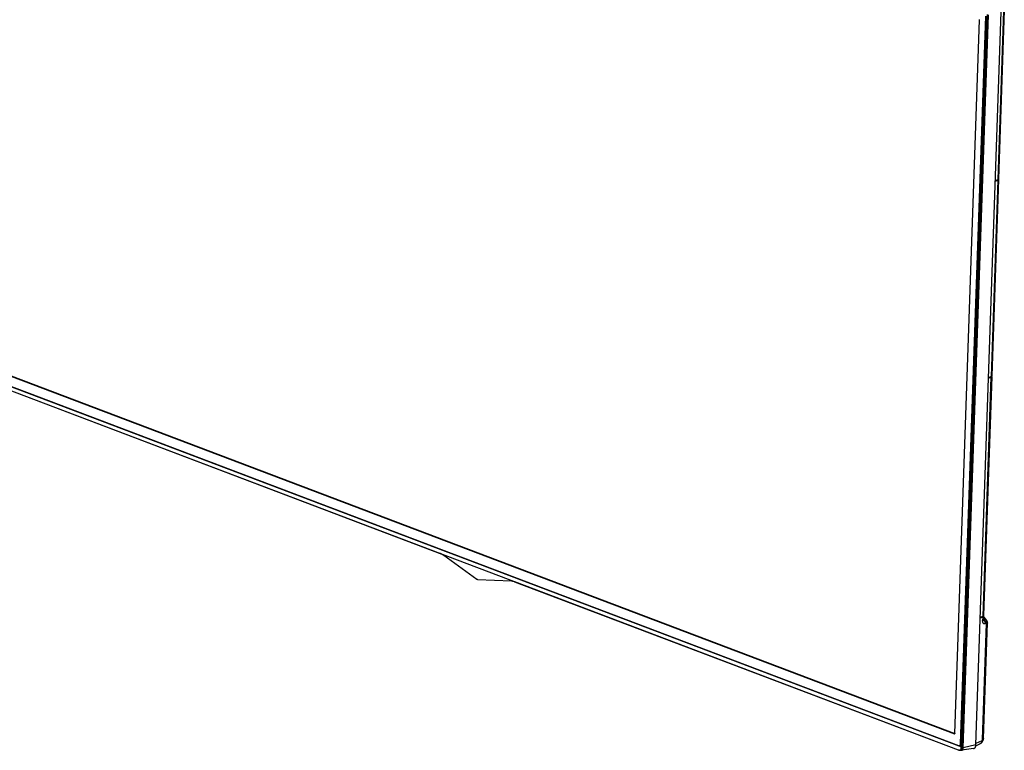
# Model space of a CAD drawing. Header units: millimetres. Extents: x -6054 to 364, y -1866 to 3094.
# Tile 358 of 360: x -1771 to -570, y 1314 to 2206. Entities that reach past the tile are written whole.
import ezdxf

# ---------------------------------------------------------------- set-up
doc = ezdxf.new("R2010")
doc.units = ezdxf.units.MM
doc.header["$LTSCALE"] = 65.395
doc.layers.get('0').update_dxf_attribs({"linetype": 'CONTINUOUS'})

msp = doc.modelspace()

# ---------------------------------------------------------------- linework, layer by layer
at = {"linetype": 'Continuous'}
for p, q in [((-623.32, 1322.4), (-592.7, 2210.55)), ((-622.33, 1322.37), (-591.71, 2210.52)), ((-621.18, 1317.47), (-590.32, 2212.49)), ((-620.35, 1317.15), (-589.49, 2212.17)), ((-620.08, 1317.14), (-589.23, 2212.16)), ((-604.63, 1320.83), (-573.77, 2215.84)), ((-570.87, 2216.83), (-577.96, 2011.25)), ((-570.02, 2217.65), (-577.1, 2012.07)), ((-630.49, 1334.81), (-600.45, 2206.04)), ((-577.99, 2010.32), (-586.25, 1770.77)), ((-577.14, 2011.13), (-585.4, 1771.59)), ((-580.9, 2009.12), (-577.99, 2010.32)), ((-580.89, 2009.41), (-578.39, 2010.44)), ((-580.87, 2010.06), (-577.96, 2011.25)), ((-578.36, 2011.09), (-578.39, 2010.44)), ((-577.63, 2011.42), (-577.64, 2011.15)), ((-1799.8, 1765.64), (-625.75, 1320.19)), ((-1793.85, 1775.73), (-630.86, 1334.47)), ((-1793.28, 1775.91), (-630.5, 1334.73)), ((-586.28, 1769.83), (-596.34, 1478)), ((-585.43, 1770.65), (-595.49, 1478.81)), ((-589.19, 1768.64), (-586.28, 1769.83)), ((-589.18, 1768.93), (-586.68, 1769.95)), ((-589.16, 1769.58), (-586.25, 1770.77)), ((-586.65, 1770.61), (-586.68, 1769.95)), ((-585.92, 1770.93), (-585.93, 1770.67)), ((-623.86, 1318.96), (-1800.89, 1765.54)), ((-623.86, 1318.96), (-1800.89, 1765.54)), ((-1799.55, 1765.14), (-625.5, 1319.69)), ((-1798.82, 1759.84), (-1257.59, 1554.49)), ((-1798.82, 1759.84), (-626.27, 1314.95)), ((-1798.77, 1759.73), (-1256.19, 1553.87)), ((-1253.85, 1552.45), (-1213.26, 1523.2)), ((-1212.81, 1523.03), (-1171.27, 1521.11)), ((-1168.9, 1520.75), (-626.21, 1314.85)), ((-1167.5, 1520.3), (-626.27, 1314.95)), ((-1167.44, 1520.2), (-626.21, 1314.85)), ((-599.25, 1476.8), (-596.34, 1478)), ((-596.75, 1477.83), (-596.77, 1477.18)), ((-596.01, 1478.16), (-596.02, 1477.89)), ((-591.35, 1472.62), (-595.7, 1478.39)), ((-595.52, 1477.87), (-595.67, 1473.68)), ((-599.28, 1475.87), (-596.38, 1477.06)), ((-599.27, 1476.15), (-596.77, 1477.18)), ((-596.38, 1477.06), (-596.52, 1472.88)), ((-596.47, 1327.67), (-591.59, 1469.06)), ((-594.26, 1473.85), (-595.67, 1473.53)), ((-595.58, 1476.05), (-594.07, 1474.04)), ((-595.4, 1328.68), (-590.53, 1470.01)), ((-591.59, 1469.06), (-593.43, 1468.65)), ((-630.86, 1334.47), (-630.56, 1334.56)), ((-622.33, 1322.37), (-621, 1322.78)), ((-604.72, 1319.89), (-598.97, 1322.81)), ((-597.49, 1325.7), (-604.56, 1322.8)), ((-626.21, 1314.86), (-626.18, 1314.84)), ((-626.21, 1314.85), (-626.12, 1314.81)), ((-623.75, 1319.13), (-624.79, 1319.53)), ((-623.75, 1319.13), (-624.79, 1319.53)), ((-624.11, 1314.53), (-623.13, 1314.63)), ((-623.95, 1319.62), (-621.61, 1320.35)), ((-623.48, 1314.59), (-623.09, 1314.45)), ((-623.24, 1314.62), (-623.16, 1314.59)), ((-622.82, 1319.42), (-622.08, 1320.2)), ((-622.78, 1315.83), (-622.67, 1318.94)), ((-622.78, 1315.83), (-622.67, 1318.94)), ((-622.68, 1319.11), (-622.72, 1319.09)), ((-622.67, 1319.11), (-622.68, 1319.11)), ((-621.79, 1319.41), (-622.67, 1319.11)), ((-622.58, 1315.82), (-622.47, 1318.93)), ((-621.61, 1315.93), (-622.58, 1315.82)), ((-621.66, 1319.4), (-622.43, 1319.15)), ((-621.6, 1319.38), (-622.43, 1319.15)), ((-621.5, 1319.2), (-622.34, 1318.96)), ((-622.08, 1320.2), (-622.11, 1319.33)), ((-622.03, 1320.22), (-622.08, 1320.2)), ((-607.68, 1316.32), (-622, 1314.31)), ((-621.66, 1319.4), (-621.6, 1319.38)), ((-621.5, 1319.2), (-621.61, 1315.93)), ((-621.55, 1316.2), (-621.6, 1316.19)), ((-621.54, 1317.92), (-621.16, 1318.07)), ((-621.14, 1318.59), (-621.52, 1318.43)), ((-621.34, 1318.07), (-621.16, 1318.15)), ((-621.34, 1318.07), (-621.34, 1318)), ((-621.18, 1318.14), (-621.18, 1318.06)), ((-621.07, 1320.61), (-621.13, 1320.58)), ((-604.63, 1320.83), (-620.08, 1317.14))]:
    msp.add_line(p, q, dxfattribs=at)
for points in [[(-595.56, 1472.75), (-595.56, 1472.75), (-595.56, 1472.76), (-595.57, 1472.77), (-595.57, 1472.78), (-595.58, 1472.8), (-595.58, 1472.82), (-595.59, 1472.84), (-595.6, 1472.87), (-595.61, 1472.9), (-595.61, 1472.94), (-595.62, 1472.98), (-595.63, 1473.02), (-595.64, 1473.07), (-595.64, 1473.13), (-595.65, 1473.18), (-595.66, 1473.24), (-595.66, 1473.31), (-595.66, 1473.38), (-595.67, 1473.45), (-595.67, 1473.52), (-595.67, 1473.6), (-595.67, 1473.68)], [(-590.53, 1470.01), (-590.53, 1470.09), (-590.53, 1470.24), (-590.53, 1470.39), (-590.54, 1470.54), (-590.56, 1470.69), (-590.58, 1470.84), (-590.61, 1470.99), (-590.64, 1471.14), (-590.68, 1471.28), (-590.73, 1471.43), (-590.78, 1471.57), (-590.83, 1471.71), (-590.9, 1471.85), (-590.96, 1471.99), (-591.03, 1472.13), (-591.11, 1472.26), (-591.19, 1472.39), (-591.28, 1472.51), (-591.35, 1472.62)], [(-598.97, 1322.81), (-598.88, 1322.85), (-598.74, 1322.93), (-598.59, 1323.02), (-598.45, 1323.11), (-598.31, 1323.21), (-598.17, 1323.31), (-598.03, 1323.42), (-597.9, 1323.53), (-597.76, 1323.66), (-597.62, 1323.79), (-597.48, 1323.92), (-597.35, 1324.06), (-597.22, 1324.22), (-597.08, 1324.38), (-596.95, 1324.55), (-596.81, 1324.72), (-596.68, 1324.91), (-596.56, 1325.09), (-596.44, 1325.28), (-596.33, 1325.47), (-596.22, 1325.67), (-596.12, 1325.86), (-596.03, 1326.06), (-595.94, 1326.26), (-595.86, 1326.46), (-595.79, 1326.67), (-595.72, 1326.88), (-595.65, 1327.09), (-595.6, 1327.3), (-595.55, 1327.51), (-595.51, 1327.72), (-595.47, 1327.94), (-595.44, 1328.15), (-595.42, 1328.36), (-595.4, 1328.57), (-595.4, 1328.68)], [(-626.12, 1314.81), (-625.98, 1314.76), (-625.83, 1314.72), (-625.69, 1314.68), (-625.55, 1314.64), (-625.41, 1314.61), (-625.27, 1314.58), (-625.13, 1314.56), (-625, 1314.54), (-624.87, 1314.53), (-624.75, 1314.51), (-624.62, 1314.51), (-624.5, 1314.51), (-624.38, 1314.51), (-624.27, 1314.51), (-624.15, 1314.52), (-624.11, 1314.53)]]:
    msp.add_lwpolyline(points, dxfattribs=at)
for centre, radius, start, end in [((-1262.62, 1541.24), 14.17, 68.25176, 69.22097), ((-1262.88, 1540.6), 14.86, 63.2617, 68.23394), ((-624.27, 1320.22), 5.64, 249.22186, 250.09941), ((-624.27, 1320.22), 5.63, 249.22187, 250.09979), ((-626.09, 1314.95), 0.181, 178.00308, 181.97871), ((-624.3, 1320.14), 5.54, 250.09687, 252.07923), ((-623.65, 1318.95), 0.214, 167.53879, 170.92836), ((-623.66, 1318.95), 0.203, 170.92106, 175.30857), ((-623.19, 1320.72), 1.88, 249.28853, 255.48856), ((-623.67, 1318.95), 0.192, 175.32193, 177.70388), ((-623.25, 1320.42), 1.58, 261.78363, 268.72041), ((-623.25, 1320.34), 1.5, 268.72023, 275.89963), ((-622.3, 1316.87), 2.43, 249.22229, 249.56767), ((-622.32, 1316.81), 2.38, 249.56026, 251.90763), ((-623.24, 1320.27), 1.43, 275.92646, 283.32979), ((-623.24, 1320.25), 1.41, 283.35317, 290.81598), ((-623.9, 1315.87), 1.12, 354.2664, 358.03674), ((-623.16, 1320.36), 1.34, 287.08141, 288.77655), ((-622.7, 1318.85), 0.0915, 98.09461, 110.77934), ((-622.65, 1319.03), 0.083, 110.8317, 115.43292), ((-619.4, 1306.7), 12.81, 103.67171, 104.33391), ((-617.26, 1300.8), 18.86, 105.61876, 106.04722)]:
    msp.add_arc(centre, radius, start, end, dxfattribs=at)
msp.add_ellipse((-621.6, 1319.24), major_axis=(-0.045, 0.143), ratio=0.6711929, start_param=-2.0575943, end_param=-0.488319, dxfattribs=at)
for points, knots in [([(-600.79, 2206.64), (-600.74, 2206.62), (-600.62, 2206.54), (-600.49, 2206.32), (-600.45, 2206.13), (-600.45, 2206.04)], [0, 0, 0, 0, 0.2198084, 0.603364, 1, 1, 1, 1]), ([(-577.64, 2011.15), (-577.64, 2011.12), (-577.65, 2011.05), (-577.72, 2010.87), (-577.97, 2010.63), (-578.23, 2010.5), (-578.39, 2010.44)], [0, 0, 0, 0, 0.0921741, 0.1886952, 0.5340116, 1, 1, 1, 1]), ([(-577.14, 2011.13), (-577.14, 2011.09), (-577.15, 2011.02), (-577.23, 2010.81), (-577.51, 2010.54), (-577.81, 2010.39), (-577.99, 2010.32)], [0, 0, 0, 0, 0.0921741, 0.1886952, 0.5340115, 1, 1, 1, 1]), ([(-577.63, 2011.42), (-577.65, 2011.4), (-577.76, 2011.34), (-577.87, 2011.29), (-577.96, 2011.25)], [0, 0, 0, 0, 0.2353407, 1, 1, 1, 1]), ([(-577.36, 2011.61), (-577.38, 2011.59), (-577.46, 2011.52), (-577.55, 2011.46), (-577.63, 2011.42)], [0, 0, 0, 0, 0.2319906, 1, 1, 1, 1]), ([(-577.1, 2012.07), (-577.11, 2011.99), (-577.16, 2011.81), (-577.28, 2011.67), (-577.36, 2011.61)], [0, 0, 0, 0, 0.4575918, 1, 1, 1, 1]), ([(-577.36, 2011.61), (-577.29, 2011.54), (-577.18, 2011.39), (-577.13, 2011.21), (-577.14, 2011.13)], [0, 0, 0, 0, 0.5423767, 1, 1, 1, 1]), ([(-585.93, 1770.67), (-585.93, 1770.63), (-585.94, 1770.56), (-586.01, 1770.38), (-586.26, 1770.15), (-586.52, 1770.02), (-586.68, 1769.95)], [0, 0, 0, 0, 0.0921741, 0.1886952, 0.5340116, 1, 1, 1, 1]), ([(-585.43, 1770.65), (-585.43, 1770.61), (-585.44, 1770.53), (-585.52, 1770.33), (-585.8, 1770.06), (-586.11, 1769.91), (-586.28, 1769.83)], [0, 0, 0, 0, 0.0921741, 0.1886952, 0.5340115, 1, 1, 1, 1]), ([(-585.92, 1770.93), (-585.94, 1770.92), (-586.05, 1770.86), (-586.16, 1770.81), (-586.25, 1770.77)], [0, 0, 0, 0, 0.2353407, 1, 1, 1, 1]), ([(-585.65, 1771.13), (-585.67, 1771.11), (-585.75, 1771.04), (-585.84, 1770.98), (-585.92, 1770.93)], [0, 0, 0, 0, 0.2319906, 1, 1, 1, 1]), ([(-585.4, 1771.59), (-585.4, 1771.5), (-585.45, 1771.33), (-585.58, 1771.19), (-585.65, 1771.13)], [0, 0, 0, 0, 0.4575918, 1, 1, 1, 1]), ([(-585.65, 1771.13), (-585.58, 1771.06), (-585.47, 1770.91), (-585.42, 1770.73), (-585.43, 1770.65)], [0, 0, 0, 0, 0.5423767, 1, 1, 1, 1]), ([(-1256.19, 1553.87), (-1255.99, 1553.77), (-1255.18, 1553.34), (-1254.41, 1552.85), (-1253.85, 1552.45)], [0, 0, 0, 0, 0.2441949, 1, 1, 1, 1]), ([(-1213.26, 1523.2), (-1213.23, 1523.18), (-1213.09, 1523.09), (-1212.93, 1523.03), (-1212.81, 1523.03)], [0, 0, 0, 0, 0.2700838, 1, 1, 1, 1]), ([(-1171.27, 1521.11), (-1171.08, 1521.11), (-1170.28, 1521.05), (-1169.48, 1520.9), (-1168.9, 1520.75)], [0, 0, 0, 0, 0.2455897, 1, 1, 1, 1]), ([(-1168.9, 1520.75), (-1168.78, 1520.72), (-1168.31, 1520.59), (-1167.84, 1520.44), (-1167.5, 1520.3)], [0, 0, 0, 0, 0.2467902, 1, 1, 1, 1]), ([(-1167.5, 1520.3), (-1167.5, 1520.28), (-1167.49, 1520.24), (-1167.46, 1520.2), (-1167.44, 1520.2)], [0, 0, 0, 0, 0.5547804, 1, 1, 1, 1]), ([(-596.02, 1477.89), (-596.02, 1477.86), (-596.03, 1477.79), (-596.11, 1477.61), (-596.35, 1477.37), (-596.61, 1477.24), (-596.77, 1477.18)], [0, 0, 0, 0, 0.0921741, 0.1886952, 0.5340116, 1, 1, 1, 1]), ([(-595.52, 1477.87), (-595.52, 1477.84), (-595.53, 1477.76), (-595.62, 1477.55), (-595.9, 1477.28), (-596.2, 1477.13), (-596.38, 1477.06)], [0, 0, 0, 0, 0.0921741, 0.1886952, 0.5340115, 1, 1, 1, 1]), ([(-596.01, 1478.16), (-596.04, 1478.14), (-596.14, 1478.08), (-596.26, 1478.03), (-596.34, 1478)], [0, 0, 0, 0, 0.2353407, 1, 1, 1, 1]), ([(-595.74, 1478.35), (-595.76, 1478.33), (-595.84, 1478.26), (-595.94, 1478.2), (-596.01, 1478.16)], [0, 0, 0, 0, 0.2319906, 1, 1, 1, 1]), ([(-595.49, 1478.81), (-595.49, 1478.73), (-595.55, 1478.55), (-595.67, 1478.42), (-595.74, 1478.35)], [0, 0, 0, 0, 0.4575918, 1, 1, 1, 1]), ([(-595.74, 1478.35), (-595.67, 1478.28), (-595.56, 1478.14), (-595.52, 1477.96), (-595.52, 1477.87)], [0, 0, 0, 0, 0.5423767, 1, 1, 1, 1]), ([(-593.43, 1468.65), (-593.64, 1468.6), (-594.07, 1468.56), (-594.71, 1468.69), (-595.27, 1469.03), (-595.75, 1469.54), (-596.12, 1470.21), (-596.48, 1471.32), (-596.54, 1472.25), (-596.52, 1472.88)], [0, 0, 0, 0, 0.1072642, 0.2096348, 0.3136661, 0.4254835, 0.5492535, 0.6867839, 1, 1, 1, 1]), ([(-595.66, 1473.7), (-595.67, 1473.66), (-595.68, 1473.58), (-595.76, 1473.38), (-596.04, 1473.1), (-596.34, 1472.96), (-596.52, 1472.88)], [0, 0, 0, 0, 0.0921741, 0.1886953, 0.5340115, 1, 1, 1, 1]), ([(-595.66, 1473.24), (-595.28, 1473.05), (-594.59, 1472.51), (-593.84, 1471.38), (-593.42, 1470.05), (-593.38, 1469.11), (-593.43, 1468.65)], [0, 0, 0, 0, 0.2319925, 0.4822304, 0.7422649, 1, 1, 1, 1]), ([(-594.07, 1474.04), (-594.06, 1474.03), (-594.05, 1474), (-594.06, 1473.95), (-594.08, 1473.93), (-594.11, 1473.9), (-594.17, 1473.87), (-594.22, 1473.85), (-594.26, 1473.85)], [0, 0, 0, 0, 0.1946651, 0.2821152, 0.3795276, 0.4965201, 0.6380381, 1, 1, 1, 1]), ([(-591.59, 1469.06), (-591.54, 1469.57), (-591.59, 1470.61), (-592.12, 1472.05), (-592.89, 1473.04), (-593.64, 1473.59), (-594.05, 1473.78), (-594.26, 1473.85)], [0, 0, 0, 0, 0.2608678, 0.5228781, 0.7716177, 0.8885607, 1, 1, 1, 1]), ([(-591.35, 1472.62), (-591.51, 1472.83), (-591.87, 1473.21), (-592.53, 1473.65), (-593.27, 1473.94), (-593.81, 1474.03), (-594.07, 1474.04)], [0, 0, 0, 0, 0.2467085, 0.4948932, 0.7457539, 1, 1, 1, 1]), ([(-590.53, 1470.01), (-590.53, 1469.92), (-590.59, 1469.72), (-590.82, 1469.47), (-591.16, 1469.24), (-591.44, 1469.12), (-591.59, 1469.06)], [0, 0, 0, 0, 0.1837306, 0.4007675, 0.6707622, 1, 1, 1, 1]), ([(-630.69, 1334.46), (-630.71, 1334.46), (-630.76, 1334.45), (-630.82, 1334.46), (-630.86, 1334.47)], [0, 0, 0, 0, 0.2416654, 1, 1, 1, 1]), ([(-630.5, 1334.73), (-630.51, 1334.67), (-630.55, 1334.56), (-630.64, 1334.48), (-630.69, 1334.46)], [0, 0, 0, 0, 0.5424337, 1, 1, 1, 1]), ([(-625.75, 1320.19), (-625.6, 1320.13), (-625.31, 1320.05), (-624.85, 1320.06), (-624.43, 1320.2), (-624.05, 1320.46), (-623.75, 1320.83), (-623.43, 1321.46), (-623.33, 1322.02), (-623.32, 1322.4)], [0, 0, 0, 0, 0.120099, 0.2332907, 0.3440677, 0.4575746, 0.5782225, 0.7087344, 1, 1, 1, 1]), ([(-623.95, 1319.62), (-623.72, 1319.69), (-623.26, 1319.95), (-622.75, 1320.59), (-622.42, 1321.42), (-622.34, 1322.04), (-622.33, 1322.37)], [0, 0, 0, 0, 0.2164874, 0.4503851, 0.7114114, 1, 1, 1, 1]), ([(-623.32, 1322.4), (-623.25, 1322.37), (-623.08, 1322.33), (-622.83, 1322.31), (-622.57, 1322.31), (-622.4, 1322.34), (-622.33, 1322.37)], [0, 0, 0, 0, 0.2334541, 0.5015014, 0.7687546, 1, 1, 1, 1]), ([(-598.97, 1322.81), (-598.75, 1322.92), (-598.33, 1323.24), (-597.87, 1323.92), (-597.58, 1324.76), (-597.5, 1325.38), (-597.49, 1325.7)], [0, 0, 0, 0, 0.2173988, 0.4537696, 0.7148683, 1, 1, 1, 1]), ([(-597.49, 1325.7), (-597.42, 1325.73), (-597.29, 1325.82), (-597.04, 1326.08), (-596.84, 1326.41), (-596.67, 1326.77), (-596.56, 1327.06), (-596.49, 1327.36), (-596.47, 1327.57), (-596.47, 1327.67)], [0, 0, 0, 0, 0.0995748, 0.2135308, 0.4649015, 0.5981145, 0.7338983, 0.8692561, 1, 1, 1, 1]), ([(-595.4, 1328.68), (-595.4, 1328.59), (-595.46, 1328.38), (-595.69, 1328.11), (-596.04, 1327.86), (-596.31, 1327.73), (-596.47, 1327.67)], [0, 0, 0, 0, 0.1873126, 0.4062728, 0.6751325, 1, 1, 1, 1]), ([(-626.27, 1314.95), (-626.27, 1314.93), (-626.26, 1314.89), (-626.23, 1314.85), (-626.21, 1314.85)], [0, 0, 0, 0, 0.5547804, 1, 1, 1, 1]), ([(-626.27, 1314.94), (-626.27, 1314.92), (-626.26, 1314.88), (-626.23, 1314.85), (-626.21, 1314.85)], [0, 0, 0, 0, 0.549842, 1, 1, 1, 1]), ([(-626.19, 1314.92), (-625.8, 1314.78), (-625.2, 1314.64), (-624.39, 1314.61), (-624, 1314.67), (-623.81, 1314.72)], [0, 0, 0, 0, 0.5145996, 0.7602013, 1, 1, 1, 1]), ([(-626, 1314.86), (-625.64, 1314.74), (-624.92, 1314.59), (-624.16, 1314.62), (-623.81, 1314.72)], [0, 0, 0, 0, 0.5140955, 1, 1, 1, 1]), ([(-625.75, 1320.19), (-625.75, 1320.16), (-625.75, 1320.05), (-625.72, 1319.94), (-625.69, 1319.86)], [0, 0, 0, 0, 0.2701628, 1, 1, 1, 1]), ([(-625.69, 1319.86), (-625.67, 1319.82), (-625.62, 1319.75), (-625.54, 1319.7), (-625.5, 1319.69)], [0, 0, 0, 0, 0.5203365, 1, 1, 1, 1]), ([(-624.79, 1319.53), (-624.85, 1319.53), (-625.09, 1319.56), (-625.33, 1319.62), (-625.5, 1319.69)], [0, 0, 0, 0, 0.2473738, 1, 1, 1, 1]), ([(-623.95, 1319.62), (-624.15, 1319.56), (-624.44, 1319.51), (-624.72, 1319.52), (-624.79, 1319.53)], [0, 0, 0, 0, 0.7479383, 1, 1, 1, 1]), ([(-624.11, 1314.53), (-623.94, 1314.54), (-623.61, 1314.61), (-623.13, 1314.82), (-622.79, 1315.14), (-622.62, 1315.5), (-622.58, 1315.71), (-622.58, 1315.82)], [0, 0, 0, 0, 0.2312593, 0.46289, 0.7078682, 0.8459066, 1, 1, 1, 1]), ([(-623.86, 1318.96), (-623.86, 1318.97), (-623.85, 1319.04), (-623.8, 1319.11), (-623.75, 1319.13)], [0, 0, 0, 0, 0.2684697, 1, 1, 1, 1]), ([(-622.74, 1318.93), (-622.91, 1318.87), (-623.29, 1318.8), (-623.68, 1318.89), (-623.86, 1318.96)], [0, 0, 0, 0, 0.4840282, 1, 1, 1, 1]), ([(-623.85, 1318.99), (-623.85, 1319.01), (-623.83, 1319.06), (-623.79, 1319.12), (-623.75, 1319.13)], [0, 0, 0, 0, 0.2753255, 1, 1, 1, 1]), ([(-623.81, 1314.72), (-623.69, 1314.75), (-623.46, 1314.84), (-623.13, 1315.05), (-622.91, 1315.32), (-622.81, 1315.59), (-622.78, 1315.75), (-622.78, 1315.83)], [0, 0, 0, 0, 0.2274588, 0.4595122, 0.7085059, 0.8475435, 1, 1, 1, 1]), ([(-623.81, 1314.72), (-623.7, 1314.75), (-623.47, 1314.84), (-623.16, 1315.03), (-622.89, 1315.34), (-622.8, 1315.61), (-622.79, 1315.76)], [0, 0, 0, 0, 0.2299766, 0.4641441, 0.7135412, 1, 1, 1, 1]), ([(-623.75, 1319.13), (-623.68, 1319.16), (-623.53, 1319.21), (-623.22, 1319.31), (-622.99, 1319.4), (-622.82, 1319.42)], [0, 0, 0, 0, 0.2435819, 0.4871585, 1, 1, 1, 1]), ([(-622.76, 1319.08), (-622.92, 1319.03), (-623.26, 1318.99), (-623.59, 1319.07), (-623.75, 1319.13)], [0, 0, 0, 0, 0.4841373, 1, 1, 1, 1]), ([(-623.16, 1314.55), (-623.16, 1314.52), (-623.14, 1314.48), (-623.11, 1314.45), (-623.09, 1314.45)], [0, 0, 0, 0, 0.5406327, 1, 1, 1, 1]), ([(-621.61, 1315.93), (-621.61, 1315.82), (-621.65, 1315.6), (-621.82, 1315.25), (-622.15, 1314.93), (-622.63, 1314.72), (-622.96, 1314.65), (-623.13, 1314.63)], [0, 0, 0, 0, 0.1536032, 0.2912953, 0.536212, 0.7682246, 1, 1, 1, 1]), ([(-623.09, 1314.45), (-622.92, 1314.38), (-622.55, 1314.29), (-622.18, 1314.29), (-622, 1314.31)], [0, 0, 0, 0, 0.511341, 1, 1, 1, 1]), ([(-623.06, 1314.55), (-622.89, 1314.5), (-622.55, 1314.43), (-622.05, 1314.46), (-621.57, 1314.64), (-621.16, 1314.95), (-620.82, 1315.37), (-620.47, 1316.09), (-620.36, 1316.72), (-620.35, 1317.15)], [0, 0, 0, 0, 0.1184865, 0.230903, 0.3417091, 0.45578, 0.5771624, 0.7082854, 1, 1, 1, 1]), ([(-622.82, 1319.42), (-622.67, 1319.36), (-622.35, 1319.3), (-622.03, 1319.33), (-621.88, 1319.38)], [0, 0, 0, 0, 0.5148584, 1, 1, 1, 1]), ([(-622.78, 1315.83), (-622.75, 1315.82), (-622.68, 1315.81), (-622.61, 1315.81), (-622.58, 1315.82)], [0, 0, 0, 0, 0.4940965, 1, 1, 1, 1]), ([(-622.75, 1318.98), (-622.75, 1319.01), (-622.74, 1319.06), (-622.71, 1319.1), (-622.69, 1319.1)], [0, 0, 0, 0, 0.5397279, 1, 1, 1, 1]), ([(-622.67, 1318.94), (-622.68, 1318.94), (-622.7, 1318.94), (-622.72, 1318.94), (-622.74, 1318.93)], [0, 0, 0, 0, 0.2619428, 1, 1, 1, 1]), ([(-622.57, 1319.11), (-622.58, 1319.11), (-622.61, 1319.12), (-622.65, 1319.12), (-622.67, 1319.11)], [0, 0, 0, 0, 0.261577, 1, 1, 1, 1]), ([(-622.67, 1318.94), (-622.67, 1318.95), (-622.67, 1319.02), (-622.62, 1319.1), (-622.57, 1319.11)], [0, 0, 0, 0, 0.2728084, 1, 1, 1, 1]), ([(-622.47, 1318.93), (-622.51, 1318.92), (-622.57, 1318.91), (-622.64, 1318.92), (-622.67, 1318.94)], [0, 0, 0, 0, 0.5059035, 1, 1, 1, 1]), ([(-622.47, 1318.93), (-622.47, 1318.97), (-622.49, 1319.04), (-622.54, 1319.1), (-622.57, 1319.11)], [0, 0, 0, 0, 0.5454339, 1, 1, 1, 1]), ([(-622.34, 1318.96), (-622.34, 1319), (-622.35, 1319.07), (-622.4, 1319.13), (-622.43, 1319.15)], [0, 0, 0, 0, 0.5392606, 1, 1, 1, 1]), ([(-622, 1314.31), (-621.87, 1314.33), (-621.6, 1314.4), (-621.24, 1314.59), (-620.91, 1314.86), (-620.53, 1315.33), (-620.19, 1316.1), (-620.09, 1316.78), (-620.08, 1317.14)], [0, 0, 0, 0, 0.1086416, 0.2180555, 0.3310578, 0.4499124, 0.7094523, 1, 1, 1, 1]), ([(-621.79, 1319.41), (-621.78, 1319.41), (-621.74, 1319.42), (-621.69, 1319.42), (-621.66, 1319.4)], [0, 0, 0, 0, 0.24192, 1, 1, 1, 1]), ([(-621.07, 1320.63), (-621.11, 1320.6), (-621.28, 1320.48), (-621.46, 1320.4), (-621.61, 1320.35)], [0, 0, 0, 0, 0.253696, 1, 1, 1, 1]), ([(-621.6, 1316.13), (-621.54, 1316.21), (-621.29, 1316.62), (-621.19, 1317.1), (-621.18, 1317.47)], [0, 0, 0, 0, 0.2282727, 1, 1, 1, 1]), ([(-620.35, 1317.15), (-620.31, 1317.14), (-620.22, 1317.12), (-620.13, 1317.13), (-620.08, 1317.14)], [0, 0, 0, 0, 0.4913799, 1, 1, 1, 1]), ([(-607.68, 1316.32), (-607.47, 1316.35), (-607.05, 1316.46), (-606.47, 1316.76), (-605.95, 1317.19), (-605.5, 1317.74), (-605.14, 1318.4), (-604.77, 1319.42), (-604.65, 1320.26), (-604.63, 1320.83)], [0, 0, 0, 0, 0.1085561, 0.2178838, 0.330797, 0.4495581, 0.5756396, 0.7096812, 1, 1, 1, 1])]:
    msp.add_open_spline(points, degree=3, knots=knots, dxfattribs=at)
for points in [[(-630.49, 1334.81), (-630.49, 1334.78), (-630.49, 1334.75), (-630.5, 1334.73)], [(-623.47, 1318.86), (-623.54, 1318.87), (-623.6, 1318.88), (-623.67, 1318.9)], [(-623.16, 1314.59), (-623.16, 1314.58), (-623.16, 1314.56), (-623.16, 1314.55)], [(-622.74, 1318.93), (-622.74, 1318.95), (-622.74, 1318.97), (-622.75, 1318.98)], [(-622.7, 1318.94), (-622.7, 1318.94), (-622.71, 1318.94), (-622.72, 1318.94)], [(-622.67, 1318.94), (-622.68, 1318.94), (-622.69, 1318.94), (-622.7, 1318.94)]]:
    msp.add_open_spline(points, degree=3, dxfattribs=at)

doc.saveas('drawing.dxf')
